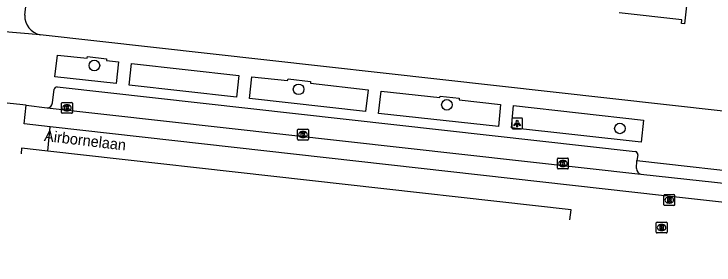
# Model space of a CAD drawing. Extents: x 162026 to 163499, y 387297 to 388169.
# Drawn here: x 162729.3 to 162793.9, y 387338.7 to 387361.8 of the extents above; entities that cross this region are included whole.
import ezdxf

# ---------------------------------------------------------------- set-up
doc = ezdxf.new("R2010")
doc.units = 0
for name, color, linetype in [('IMGEO_Boom', 7, 'Continuous'), ('IMGEO_Kolk', 7, 'Continuous'), ('IMGEO_Lichtpunt', 7, 'Continuous'), ('IMGEO_Openbare_ruimte_label', 7, 'Continuous'), ('IMGEO_Pand', 7, 'Continuous'), ('IMGEO_Rijbaan_lokaal_gesloten', 7, 'Continuous'), ('IMGEO_Rijbaan_lokaal_open', 7, 'Continuous'), ('IMGEO_Rioolput', 7, 'Continuous'), ('IMGEO_Voetpad_open', 7, 'Continuous')]:
    doc.layers.add(name, color=color, linetype=linetype)

msp = doc.modelspace()

# ---------------------------------------------------------------- linework, layer by layer
at = {"layer": 'IMGEO_Boom'}
for centre in [(162736.719, 387357.066), (162755.558, 387354.87), (162769.242, 387353.437), (162785.203, 387351.264)]:
    msp.add_circle(centre, 0.489, dxfattribs=at)
at = {"layer": 'IMGEO_Kolk'}
for p, q in [((162733.76, 387353.661), (162734.612, 387353.661)), ((162733.685, 387352.735), (162733.685, 387353.587)), ((162734.173, 387353.441), (162734.198, 387353.441)), ((162734.686, 387353.587), (162734.686, 387352.735)), ((162734.612, 387352.661), (162733.76, 387352.661)), ((162734.196, 387352.881), (162734.171, 387352.881)), ((162755.464, 387350.271), (162755.464, 387351.123)), ((162755.539, 387351.197), (162756.391, 387351.197)), ((162756.465, 387351.123), (162756.465, 387350.271)), ((162755.952, 387350.977), (162755.977, 387350.977)), ((162756.391, 387350.197), (162755.539, 387350.197)), ((162755.975, 387350.417), (162755.95, 387350.417)), ((162779.517, 387348.531), (162780.369, 387348.531)), ((162779.442, 387347.605), (162779.442, 387348.457)), ((162779.93, 387348.311), (162779.955, 387348.311)), ((162780.443, 387348.457), (162780.443, 387347.605)), ((162780.369, 387347.531), (162779.517, 387347.531)), ((162779.953, 387347.751), (162779.928, 387347.751))]:
    msp.add_line(p, q, dxfattribs=at)
for points in [[(162733.76, 387353.661), (162734.612, 387353.661)], [(162733.685, 387352.735), (162733.685, 387353.587)], [(162734.006, 387353.361), (162734.129, 387353.361), (162734.129, 387353.21), (162734.259, 387353.361), (162734.423, 387353.361), (162734.277, 387353.21), (162734.43, 387352.961), (162734.278, 387352.961), (162734.193, 387353.125), (162734.129, 387353.058), (162734.129, 387352.961), (162734.006, 387352.961), (162734.006, 387353.361)], [(162734.686, 387353.587), (162734.686, 387352.735)], [(162734.612, 387352.661), (162733.76, 387352.661)], [(162755.464, 387350.271), (162755.464, 387351.123)], [(162755.539, 387351.197), (162756.391, 387351.197)], [(162756.465, 387351.123), (162756.465, 387350.271)], [(162755.785, 387350.897), (162755.908, 387350.897), (162755.908, 387350.746), (162756.038, 387350.897), (162756.202, 387350.897), (162756.056, 387350.746), (162756.209, 387350.497), (162756.057, 387350.497), (162755.972, 387350.661), (162755.908, 387350.594), (162755.908, 387350.497), (162755.785, 387350.497), (162755.785, 387350.897)], [(162756.391, 387350.197), (162755.539, 387350.197)], [(162779.517, 387348.531), (162780.369, 387348.531)], [(162779.442, 387347.605), (162779.442, 387348.457)], [(162779.763, 387348.231), (162779.886, 387348.231), (162779.886, 387348.08), (162780.016, 387348.231), (162780.18, 387348.231), (162780.034, 387348.08), (162780.187, 387347.831), (162780.035, 387347.831), (162779.95, 387347.995), (162779.886, 387347.928), (162779.886, 387347.831), (162779.763, 387347.831), (162779.763, 387348.231)], [(162780.443, 387348.457), (162780.443, 387347.605)], [(162780.369, 387347.531), (162779.517, 387347.531)]]:
    msp.add_lwpolyline(points, dxfattribs=at)
for centre, start, end in [((162733.762, 387353.585), 91.55205, 178.44795), ((162733.762, 387353.585), 91.55205, 178.44795), ((162734.61, 387353.585), 1.55205, 88.44795), ((162734.61, 387353.585), 1.55205, 88.44795), ((162733.762, 387352.737), 181.55205, 268.44795), ((162733.762, 387352.737), 181.55205, 268.44795), ((162734.61, 387352.737), 271.55205, 358.44795), ((162734.61, 387352.737), 271.55205, 358.44795), ((162755.541, 387351.121), 91.55205, 178.44795), ((162755.541, 387351.121), 91.55205, 178.44795), ((162756.389, 387351.121), 1.55205, 88.44795), ((162756.389, 387351.121), 1.55205, 88.44795), ((162755.541, 387350.273), 181.55205, 268.44795), ((162755.541, 387350.273), 181.55205, 268.44795), ((162756.389, 387350.273), 271.55205, 358.44795), ((162756.389, 387350.273), 271.55205, 358.44795), ((162779.519, 387348.455), 91.55205, 178.44795), ((162779.519, 387348.455), 91.55205, 178.44795), ((162780.367, 387348.455), 1.55205, 88.44795), ((162780.367, 387348.455), 1.55205, 88.44795), ((162779.519, 387347.607), 181.55205, 268.44795), ((162779.519, 387347.607), 181.55205, 268.44795), ((162780.367, 387347.607), 271.55205, 358.44795), ((162780.367, 387347.607), 271.55205, 358.44795)]:
    msp.add_arc(centre, 0.0765, start, end, dxfattribs=at)
for centre, major_axis, ratio, start_param, end_param in [((162734.172, 387353.161), (-0.387, 0.002), 0.722429, 4.712389, 7.853982), ((162734.197, 387353.161), (-0.39, 0.002), 0.717154, 1.570796, 4.712389), ((162755.951, 387350.697), (-0.387, 0.002), 0.722429, 4.712389, 7.853982), ((162755.976, 387350.697), (-0.39, 0.002), 0.717154, 1.570796, 4.712389), ((162779.929, 387348.031), (-0.387, 0.002), 0.722429, 4.712389, 7.853982), ((162779.954, 387348.031), (-0.39, 0.002), 0.717154, 1.570796, 4.712389)]:
    msp.add_ellipse(centre, major_axis=major_axis, ratio=ratio, start_param=start_param, end_param=end_param, dxfattribs=at)
at = {"layer": 'IMGEO_Lichtpunt'}
for p, q in [((162775.223, 387352.13), (162775.223, 387351.323)), ((162775.223, 387352.13), (162775.223, 387351.323)), ((162776.125, 387352.225), (162775.317, 387352.225)), ((162776.125, 387352.225), (162775.317, 387352.225)), ((162776.219, 387351.323), (162776.219, 387352.13)), ((162776.219, 387351.323), (162776.219, 387352.13)), ((162775.317, 387351.229), (162776.125, 387351.229)), ((162775.317, 387351.229), (162776.125, 387351.229))]:
    msp.add_line(p, q, dxfattribs=at)
for points in [[(162775.597, 387351.794), (162775.636, 387351.766), (162775.448, 387351.504), (162775.41, 387351.531), (162775.597, 387351.794)], [(162775.699, 387351.746), (162775.746, 387351.746), (162775.746, 387351.424), (162775.699, 387351.424), (162775.699, 387351.746)], [(162775.809, 387351.766), (162775.847, 387351.793), (162776.034, 387351.531), (162775.995, 387351.503), (162775.809, 387351.766)]]:
    msp.add_lwpolyline(points, dxfattribs=at)
msp.add_circle((162775.722, 387351.928), 0.0994, dxfattribs=at)
for centre, start, end in [((162775.317, 387352.13), 90, 180), ((162775.317, 387352.13), 90, 180), ((162776.125, 387352.13), 0, 90), ((162776.125, 387352.13), 0, 90), ((162775.317, 387351.323), 180, 270), ((162775.317, 387351.323), 180, 270), ((162776.125, 387351.323), 270, 0), ((162776.125, 387351.323), 270, 360)]:
    msp.add_arc(centre, 0.0946, start, end, dxfattribs=at)
at = {"layer": 'IMGEO_Pand'}
msp.add_lwpolyline([(162785.91, 387368.842), (162791.679, 387368.192), (162791.723, 387368.589), (162792.021, 387368.555), (162791.718, 387365.872), (162791.157, 387360.903), (162790.886, 387360.933), (162790.923, 387361.267), (162785.128, 387361.921)], dxfattribs=at)
at = {"layer": 'IMGEO_Rijbaan_lokaal_gesloten'}
for points in [[(162730.431, 387353.404), (162732.349, 387353.174)], [(162732.349, 387353.174), (162787.132, 387347.052)], [(162846.767, 387338.679), (162797.903, 387344.105), (162789.305, 387345.06), (162732.625, 387351.416)], [(162780.588, 387342.828), (162780.707, 387343.751), (162732.418, 387349.16)], [(162787.132, 387347.052), (162798.162, 387345.845), (162798.186, 387345.841)]]:
    msp.add_lwpolyline(points, dxfattribs=at)
at = {"layer": 'IMGEO_Rijbaan_lokaal_open'}
for points in [[(162730.431, 387353.404), (162726.59, 387353.81)], [(162732.625, 387351.416), (162730.235, 387351.679), (162730.431, 387353.404)], [(162732.418, 387349.16), (162732.625, 387351.416)], [(162732.418, 387349.16), (162730.007, 387349.45), (162729.955, 387348.929)]]:
    msp.add_lwpolyline(points, dxfattribs=at)
at = {"layer": 'IMGEO_Rioolput'}
for p, q in [((162789.253, 387344.237), (162789.253, 387345.089)), ((162789.328, 387345.163), (162790.18, 387345.163)), ((162789.741, 387344.943), (162789.766, 387344.943)), ((162790.254, 387345.089), (162790.254, 387344.237)), ((162790.18, 387344.163), (162789.328, 387344.163)), ((162789.764, 387344.383), (162789.739, 387344.383)), ((162788.55, 387341.703), (162788.55, 387342.555)), ((162788.625, 387342.629), (162789.477, 387342.629)), ((162789.038, 387342.409), (162789.063, 387342.409)), ((162789.551, 387342.555), (162789.551, 387341.703)), ((162789.477, 387341.629), (162788.625, 387341.629)), ((162789.061, 387341.849), (162789.036, 387341.849))]:
    msp.add_line(p, q, dxfattribs=at)
for points in [[(162789.253, 387344.237), (162789.253, 387345.089)], [(162789.328, 387345.163), (162790.18, 387345.163)], [(162789.842, 387344.861), (162789.59, 387344.863), (162789.59, 387344.463)], [(162789.59, 387344.463), (162789.714, 387344.463), (162789.714, 387344.625), (162789.725, 387344.625)], [(162789.768, 387344.782), (162789.714, 387344.782), (162789.714, 387344.701)], [(162789.714, 387344.701), (162789.766, 387344.701)], [(162790.254, 387345.089), (162790.254, 387344.237)], [(162790.18, 387344.163), (162789.328, 387344.163)], [(162789.772, 387344.596), (162789.843, 387344.463), (162789.983, 387344.463), (162789.918, 387344.589)], [(162788.55, 387341.703), (162788.55, 387342.555)], [(162788.625, 387342.629), (162789.477, 387342.629)], [(162789.139, 387342.327), (162788.887, 387342.329), (162788.887, 387341.929)], [(162788.887, 387341.929), (162789.011, 387341.929), (162789.011, 387342.091), (162789.022, 387342.091)], [(162789.065, 387342.248), (162789.011, 387342.248), (162789.011, 387342.167)], [(162789.011, 387342.167), (162789.063, 387342.167)], [(162789.069, 387342.062), (162789.14, 387341.929), (162789.28, 387341.929), (162789.215, 387342.055)], [(162789.551, 387342.555), (162789.551, 387341.703)], [(162789.477, 387341.629), (162788.625, 387341.629)]]:
    msp.add_lwpolyline(points, dxfattribs=at)
for centre, radius, start, end in [((162789.33, 387345.087), 0.0765, 91.55205, 178.44795), ((162789.33, 387345.087), 0.0765, 91.55205, 178.44795), ((162789.724, 387344.572), 0.0533, 26.02933, 88.69889), ((162789.75, 387344.89), 0.19, 274.7715, 282.96867), ((162789.774, 387344.686), 0.0964, 77.00612, 93.18647), ((162789.788, 387344.743), 0.0378, 276.66336, 79.67722), ((162789.841, 387344.751), 0.109, 350.36119, 89.41601), ((162789.839, 387344.751), 0.112, 277.58423, 350.98172), ((162789.823, 387344.536), 0.108, 29.51342, 73.79051), ((162790.178, 387345.087), 0.0765, 1.55205, 88.44795), ((162790.178, 387345.087), 0.0765, 1.55205, 88.44795), ((162789.33, 387344.239), 0.0765, 181.55205, 268.44795), ((162789.33, 387344.239), 0.0765, 181.55205, 268.44795), ((162790.178, 387344.239), 0.0765, 271.55205, 358.44795), ((162790.178, 387344.239), 0.0765, 271.55205, 358.44795), ((162788.627, 387342.553), 0.0765, 91.55205, 178.44795), ((162788.627, 387342.553), 0.0765, 91.55205, 178.44795), ((162789.021, 387342.038), 0.0533, 26.02933, 88.69889), ((162789.047, 387342.356), 0.19, 274.7715, 282.96867), ((162789.071, 387342.152), 0.0964, 77.00612, 93.18647), ((162789.085, 387342.209), 0.0378, 276.66336, 79.67722), ((162789.138, 387342.217), 0.109, 350.36119, 89.41601), ((162789.136, 387342.217), 0.112, 277.58423, 350.98172), ((162789.12, 387342.002), 0.108, 29.51342, 73.79051), ((162789.475, 387342.553), 0.0765, 1.55205, 88.44795), ((162789.475, 387342.553), 0.0765, 1.55205, 88.44795), ((162788.627, 387341.705), 0.0765, 181.55205, 268.44795), ((162788.627, 387341.705), 0.0765, 181.55205, 268.44795), ((162789.475, 387341.705), 0.0765, 271.55205, 358.44795), ((162789.475, 387341.705), 0.0765, 271.55205, 358.44795)]:
    msp.add_arc(centre, radius, start, end, dxfattribs=at)
for centre, major_axis, ratio, start_param, end_param in [((162789.74, 387344.663), (-0.387, 0.002), 0.722429, 4.712389, 7.853982), ((162789.765, 387344.663), (-0.39, 0.002), 0.717154, 1.570796, 4.712389), ((162789.037, 387342.129), (-0.387, 0.002), 0.722429, 4.712389, 7.853982), ((162789.062, 387342.129), (-0.39, 0.002), 0.717154, 1.570796, 4.712389)]:
    msp.add_ellipse(centre, major_axis=major_axis, ratio=ratio, start_param=start_param, end_param=end_param, dxfattribs=at)
at = {"layer": 'IMGEO_Voetpad_open'}
for points in [[(162730.304, 387361.699), (162730.968, 387367.678), (162733.121, 387387.059)], [(162731.718, 387359.894), (162726.254, 387360.358)], [(162847.285, 387346.986), (162731.718, 387359.894)], [(162738.723, 387355.4), (162733.057, 387356.035), (162733.312, 387358.02), (162736.04, 387357.731), (162736.072, 387357.886), (162737.834, 387357.672), (162737.835, 387357.524), (162738.93, 387357.407), (162738.723, 387355.4)], [(162749.823, 387354.158), (162739.912, 387355.258), (162740.156, 387357.263), (162750.041, 387356.152), (162749.823, 387354.158)], [(162761.725, 387352.833), (162751.02, 387354.008), (162751.258, 387356.027), (162754.545, 387355.679), (162754.583, 387355.834), (162756.657, 387355.584), (162756.643, 387355.433), (162761.964, 387354.834), (162761.725, 387352.833)], [(162733.277, 387355.095), (162786.616, 387349.137)], [(162732.861, 387353.616), (162732.994, 387354.87)], [(162773.991, 387351.454), (162762.94, 387352.654), (162763.177, 387354.7), (162768.591, 387354.105), (162768.607, 387354.251), (162770.381, 387354.066), (162770.365, 387353.91), (162774.198, 387353.485), (162773.991, 387351.454)], [(162787.154, 387350.011), (162775.191, 387351.321), (162775.399, 387353.371), (162787.38, 387352.035), (162787.154, 387350.011)], [(162786.86, 387348.823), (162786.778, 387348.297)], [(162786.73, 387347.571), (162786.778, 387348.297)], [(162786.778, 387348.297), (162798.777, 387346.948)]]:
    msp.add_lwpolyline(points, dxfattribs=at)
for centre, radius, start, end in [((162732.054, 387361.614), 1.753, 177.21851, 258.93034), ((162733.296, 387354.781), 0.315, 93.45539, 163.51773), ((162732.357, 387353.683), 0.509, 269.13936, 352.4675), ((162786.561, 387348.843), 0.299, 356.21196, 79.48746), ((162787.273, 387347.576), 0.543, 180.54356, 254.97676)]:
    msp.add_arc(centre, radius, start, end, dxfattribs=at)

# ---------------------------------------------------------------- texts
at = {"layer": 'IMGEO_Openbare_ruimte_label'}
msp.add_text('Airbornelaan', height=1, rotation=353.22322, dxfattribs=at).set_placement((162732.046, 387350.118))

doc.saveas('drawing.dxf')
